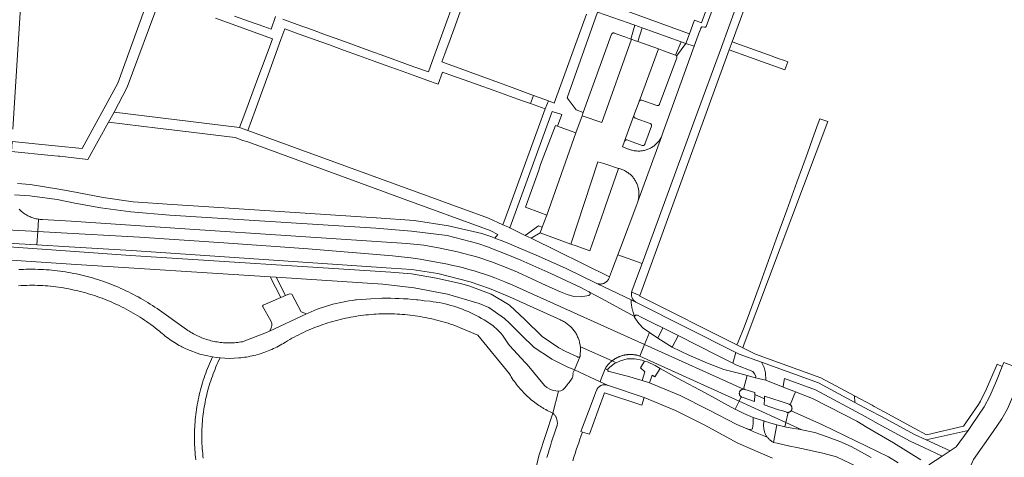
# Model space of a CAD drawing. Extents: x 146402 to 164798, y 455483 to 464134.
# Tile 466 of 575: x 158885 to 159116, y 460866 to 460969. Entities that reach past the tile are written whole.
import ezdxf

# ---------------------------------------------------------------- set-up
doc = ezdxf.new("R2010")
doc.units = 0
doc.header["$LTSCALE"] = 0.2
for name, color, linetype, lineweight in [('B-XX-VH-VERHARDING_ASFALT-GV', 252, 'CONTINUOUS', 18), ('B-XX-VH-VERHARDING_BETONSTRAATSTEEN-GV', 252, 'CONTINUOUS', 18), ('B-XX-VH-VERHARDING_HALFVERHARDING-GV', 252, 'CONTINUOUS', 18), ('B-XX-VH-VERHARDING_STRAATBAKSTEEN-GV', 252, 'CONTINUOUS', 18), ('B-XX-VH-VERHARDING_TEGEL-GV', 252, 'CONTINUOUS', 18)]:
    doc.layers.add(name, color=color, linetype=linetype, lineweight=lineweight)

msp = doc.modelspace()

# ---------------------------------------------------------------- linework, layer by layer
at = {"layer": 'B-XX-VH-VERHARDING_ASFALT-GV'}
for points in [[(158682.446, 460929.997), (158889.651, 460919.025), (158889.826, 460921.894), (158889.746, 460921.906), (158889.497, 460921.953), (158889.249, 460922.007), (158889.003, 460922.069), (158888.759, 460922.139), (158888.518, 460922.216), (158888.279, 460922.301), (158888.043, 460922.394), (158887.81, 460922.494), (158887.58, 460922.601), (158887.354, 460922.715), (158887.131, 460922.837), (158886.912, 460922.965), (158886.698, 460923.1), (158886.488, 460923.242), (158886.282, 460923.391), (158886.081, 460923.546), (158885.886, 460923.707), (158885.695, 460923.874), (158885.51, 460924.047), (158885.33, 460924.227)], [(158881.207, 460916.39), (158889.458, 460915.865), (158889.651, 460919.025), (158682.446, 460929.997)], [(158884.25, 460927.604), (158887.819, 460927.382), (158894.24, 460926.494), (158898.374, 460925.654), (158904.416, 460924.548), (158911.453, 460923.615), (158920.57, 460922.84), (158968.755, 460919.752), (158977.119, 460919.109), (158985.398, 460918.033), (158992.622, 460916.196), (158994.901, 460915.406), (159000, 460913.366), (159002.65, 460912.306), (159009.648, 460909.196), (159016.857, 460905.82), (159018.601, 460904.9), (159018.655, 460904.873), (159018.705, 460904.839), (159021.707, 460903.265), (159029.267, 460899.069), (159028.913, 460900.124), (159028.868, 460900.266), (159028.825, 460900.41), (159028.785, 460900.554), (159028.747, 460900.699), (159028.712, 460900.844), (159028.679, 460900.99), (159028.648, 460901.137), (159028.62, 460901.284), (159028.595, 460901.431), (159028.572, 460901.579), (159028.552, 460901.727), (159028.534, 460901.876), (159028.519, 460902.025), (159028.506, 460902.174), (159028.496, 460902.323), (159028.488, 460902.472), (159028.483, 460902.622), (159028.481, 460902.771), (159028.481, 460902.921), (159028.482, 460902.99), (159020.466, 460906.835), (159013.247, 460910.327), (159006.775, 460913.225), (159002.218, 460915.216), (159000, 460916.137), (158998.699, 460916.678), (158996.616, 460917.45), (158995.884, 460917.721), (158993.513, 460918.539), (158985.769, 460920.373), (158977.737, 460921.583), (158968.936, 460922.191), (158968.808, 460922.2), (158929.714, 460924.794), (158921.075, 460925.367), (158912.012, 460925.964), (158904.946, 460926.934), (158898.869, 460928.141), (158895.963, 460928.691), (158894.576, 460928.954), (158887.928, 460930.021), (158884.934, 460930.268)], [(158879.828, 460912.509), (158897.452, 460911.372), (158944.003, 460908.373), (158945.429, 460908.281), (158970.391, 460906.673), (158977.738, 460905.854), (158985.472, 460904.372), (158992.92, 460902.122), (158995.153, 460901.203), (158998.842, 460898.673), (159000, 460897.525), (159002.81, 460894.739), (159005.805, 460891.854), (159009.571, 460889.313), (159009.899, 460889.092), (159013.691, 460887.274), (159013.855, 460887.199), (159015.184, 460886.589), (159016.563, 460889.849), (159016.539, 460889.796), (159016.508, 460889.746), (159016.47, 460889.701), (159016.426, 460889.661), (159016.378, 460889.628), (159016.325, 460889.602), (159016.269, 460889.583), (159016.211, 460889.571), (159016.153, 460889.568), (159016.094, 460889.573), (159016.036, 460889.585), (159015.981, 460889.606), (159015.929, 460889.633), (159013.197, 460890.883), (159011.535, 460891.746), (159007.63, 460894.433), (159003.6, 460898.374), (159000, 460901.735), (158999.777, 460901.943), (158995.756, 460904.313), (158990.754, 460906.221), (158988.889, 460906.756), (158982.93, 460908.085), (158977.089, 460909.071), (158972.219, 460909.473), (158911.394, 460913.409), (158897.22, 460914.426), (158883.016, 460915.393)], [(159081.446, 460863.945), (159076.486, 460866.218), (159073.325, 460867.094), (159071.081, 460867.605), (159069.431, 460868.006), (159067.211, 460868.458), (159065.564, 460868.745), (159062.636, 460869.442), (159061.787, 460869.607), (159061.665, 460869.672), (159061.505, 460869.766), (159061.349, 460869.866), (159061.198, 460869.972), (159061.051, 460870.086), (159060.909, 460870.205), (159060.773, 460870.33), (159060.642, 460870.462), (159060.517, 460870.598), (159060.398, 460870.74), (159060.318, 460870.844), (159060.28, 460870.859), (159058.723, 460871.469), (159057.176, 460872.106), (159055.641, 460872.77), (159055.249, 460872.948), (159053.152, 460873.786), (159046.584, 460877.29), (159039.926, 460880.602), (159032.772, 460883.564), (159031.03, 460884.112), (159027.628, 460885.107), (159023.299, 460886.226), (159023.254, 460886.235), (159023.202, 460886.252), (159023.153, 460886.277), (159023.109, 460886.308), (159023.069, 460886.346), (159023.036, 460886.389), (159023.009, 460886.437), (159022.989, 460886.488), (159022.977, 460886.541), (159022.973, 460886.595), (159022.975, 460886.629), (159022.381, 460886.889), (159021.43, 460884.51), (159021.193, 460883.831), (159022.93, 460883.034), (159031.54, 460880.152), (159038.802, 460877.129), (159045.692, 460873.685), (159050.714, 460870.9), (159053.381, 460869.467), (159061.491, 460865.904)], [(159096.238, 460865.523), (159089.838, 460869.534), (159083.704, 460873.119), (159081.239, 460874.609), (159078.335, 460876.091), (159070.852, 460879.914), (159066.932, 460881.47), (159065.626, 460878.454), (159065.675, 460878.423), (159065.745, 460878.369), (159065.81, 460878.309), (159065.869, 460878.243), (159065.922, 460878.172), (159065.968, 460878.097), (159066.007, 460878.018), (159066.039, 460877.935), (159066.063, 460877.851), (159066.08, 460877.764), (159066.088, 460877.676), (159066.089, 460877.588), (159066.082, 460877.5), (159066.066, 460877.413), (159066.043, 460877.327), (159066.013, 460877.245), (159065.975, 460877.165), (159065.929, 460877.089), (159065.892, 460877.037), (159073.212, 460873.732), (159088.658, 460866.217), (159090.887, 460864.86)], [(159090.887, 460864.86), (159088.658, 460866.217), (159073.212, 460873.732), (159065.892, 460877.037), (159065.878, 460877.017), (159065.82, 460876.951), (159065.756, 460876.89), (159065.687, 460876.835), (159065.613, 460876.786), (159065.535, 460876.745), (159065.454, 460876.71), (159065.37, 460876.683), (159065.283, 460876.664), (159065.22, 460876.656), (159064.675, 460874.298), (159068.385, 460872.609), (159071.447, 460871.956), (159074.568, 460870.87), (159077.303, 460869.84), (159079.894, 460868.673), (159084.59, 460866.105)]]:
    msp.add_lwpolyline(points, dxfattribs=at)
for points in [[(158889.997, 460921.868), (158889.826, 460921.894), (158889.651, 460919.025), (158893.756, 460918.808), (158913.486, 460917.672), (158933.207, 460916.377), (158952.917, 460914.924), (158972.614, 460913.314), (158974.778, 460913.078), (158976.938, 460912.804), (158979.093, 460912.492), (158981.242, 460912.143), (158983.385, 460911.757), (158985.521, 460911.334), (158986.77, 460911.068), (158988.014, 460910.781), (158989.254, 460910.472), (158990.487, 460910.141), (158991.715, 460909.789), (158992.936, 460909.416), (158994.151, 460909.021), (158995.358, 460908.606), (158996.558, 460908.169), (158997.75, 460907.711), (158998.935, 460907.233), (159000, 460906.781), (159000.11, 460906.734), (159031.597, 460892.519), (159032.793, 460895.383), (159032.699, 460895.448), (159031.336, 460896.331), (159030.241, 460897.482), (159029.347, 460898.767), (159029.335, 460898.784), (159029.306, 460898.835), (159029.285, 460898.89), (159029.271, 460898.947), (159029.264, 460899.005), (159029.266, 460899.064), (159029.267, 460899.069), (159021.707, 460903.265), (159018.705, 460904.839), (159018.75, 460904.799), (159018.789, 460904.753), (159018.822, 460904.703), (159018.848, 460904.648), (159018.866, 460904.591), (159018.877, 460904.531), (159018.88, 460904.471), (159018.875, 460904.411), (159018.862, 460904.352), (159018.841, 460904.295), (159018.813, 460904.242), (159018.778, 460904.193), (159018.737, 460904.148), (159018.69, 460904.11), (159018.639, 460904.078), (159018.584, 460904.054), (159018.542, 460904.04), (159016.658, 460903.737), (159015.036, 460903.82), (159013.533, 460904.229), (159011.976, 460904.888), (159008.573, 460906.394), (159001.884, 460909.48), (159000, 460910.24), (158996.042, 460911.835), (158992.631, 460912.961), (158987.82, 460914.219), (158983.763, 460915.135), (158980.004, 460915.793), (158976.01, 460916.198), (158924.052, 460919.66), (158897.51, 460921.398), (158890.754, 460921.8), (158890.501, 460921.815), (158890.248, 460921.837)], [(158893.756, 460918.808), (158889.651, 460919.025), (158889.458, 460915.865), (158896.982, 460915.387), (158911.597, 460914.532), (158972.35, 460910.417), (158977.2, 460910.089), (158983.212, 460909.169), (158990.806, 460907.231), (158995.306, 460905.659), (158999.039, 460904.139), (159000, 460903.704), (159011.931, 460898.304), (159011.995, 460898.277), (159012.22, 460898.176), (159012.442, 460898.067), (159012.661, 460897.952), (159012.875, 460897.829), (159013.086, 460897.7), (159013.292, 460897.563), (159013.494, 460897.421), (159013.691, 460897.271), (159013.883, 460897.116), (159014.07, 460896.954), (159014.251, 460896.786), (159014.427, 460896.613), (159014.598, 460896.434), (159014.762, 460896.249), (159014.921, 460896.06), (159015.073, 460895.865), (159015.219, 460895.665), (159015.358, 460895.461), (159015.491, 460895.252), (159015.617, 460895.04), (159015.736, 460894.823), (159015.847, 460894.602), (159015.952, 460894.378), (159016.049, 460894.151), (159016.139, 460893.921), (159016.222, 460893.688), (159016.296, 460893.452), (159016.363, 460893.214), (159016.423, 460892.975), (159016.475, 460892.733), (159016.518, 460892.49), (159016.554, 460892.245), (159016.582, 460891.999), (159024.003, 460888.726), (159024.065, 460888.775), (159024.161, 460888.848), (159024.259, 460888.92), (159024.358, 460888.989), (159024.458, 460889.057), (159024.56, 460889.124), (159024.662, 460889.188), (159024.766, 460889.251), (159024.87, 460889.312), (159024.976, 460889.371), (159025.083, 460889.428), (159025.191, 460889.483), (159025.299, 460889.536), (159025.409, 460889.588), (159025.52, 460889.637), (159025.631, 460889.685), (159025.743, 460889.73), (159025.856, 460889.774), (159025.97, 460889.815), (159026.084, 460889.855), (159026.199, 460889.893), (159026.315, 460889.928), (159026.431, 460889.962), (159026.548, 460889.993), (159026.666, 460890.023), (159026.784, 460890.05), (159026.902, 460890.076), (159027.021, 460890.099), (159027.14, 460890.12), (159027.26, 460890.139), (159027.38, 460890.156), (159027.5, 460890.171), (159027.62, 460890.183), (159027.741, 460890.194), (159027.861, 460890.203), (159027.982, 460890.209), (159028.103, 460890.213), (159028.225, 460890.216), (159028.346, 460890.216), (159028.467, 460890.213), (159028.588, 460890.209), (159028.709, 460890.203), (159028.829, 460890.194), (159028.95, 460890.184), (159029.07, 460890.171), (159029.191, 460890.156), (159029.31, 460890.139), (159029.43, 460890.12), (159029.549, 460890.099), (159029.668, 460890.076), (159029.786, 460890.051), (159029.905, 460890.023), (159030.022, 460889.994), (159030.139, 460889.963), (159030.255, 460889.929), (159030.371, 460889.894), (159030.486, 460889.856), (159031.597, 460892.519), (159000.11, 460906.734), (159000, 460906.781), (158998.935, 460907.233), (158997.75, 460907.711), (158996.558, 460908.169), (158995.358, 460908.606), (158994.151, 460909.021), (158992.936, 460909.416), (158991.715, 460909.789), (158990.487, 460910.141), (158989.254, 460910.472), (158988.014, 460910.781), (158986.77, 460911.068), (158985.521, 460911.334), (158983.385, 460911.757), (158981.242, 460912.143), (158979.093, 460912.492), (158976.938, 460912.804), (158974.778, 460913.078), (158972.614, 460913.314), (158952.917, 460914.924), (158933.207, 460916.377), (158913.486, 460917.672)], [(159029.713, 460902.4), (159028.482, 460902.99), (159028.481, 460902.921), (159028.481, 460902.771), (159028.483, 460902.622), (159028.488, 460902.472), (159028.496, 460902.323), (159028.506, 460902.174), (159028.519, 460902.025), (159028.534, 460901.876), (159028.552, 460901.727), (159028.572, 460901.579), (159028.595, 460901.431), (159028.62, 460901.284), (159028.648, 460901.137), (159028.679, 460900.99), (159028.712, 460900.844), (159028.747, 460900.699), (159028.785, 460900.554), (159028.825, 460900.41), (159028.868, 460900.266), (159028.913, 460900.124), (159029.267, 460899.069), (159029.276, 460899.122), (159029.294, 460899.178), (159029.319, 460899.231), (159029.351, 460899.28), (159029.389, 460899.324), (159029.433, 460899.363), (159029.482, 460899.396), (159029.535, 460899.421), (159029.591, 460899.439), (159029.649, 460899.449), (159029.707, 460899.452), (159029.766, 460899.446), (159029.823, 460899.433), (159029.878, 460899.411), (159029.929, 460899.383), (159030.847, 460898.961), (159033.776, 460897.484), (159035.88, 460896.423), (159039.432, 460894.632), (159048.794, 460889.911), (159052.218, 460888.187), (159052.985, 460890.683)], [(159034.698, 460894.068), (159032.793, 460895.383), (159031.597, 460892.519), (159054.718, 460882.081), (159054.764, 460882.081), (159055.619, 460885.27), (159053.87, 460885.728), (159050.163, 460886.721), (159046.358, 460888.205), (159041.928, 460890.093), (159038.097, 460891.955)], [(159054.718, 460882.081), (159031.597, 460892.519), (159030.486, 460889.856), (159053.702, 460879.291), (159054.205, 460880.32), (159054.155, 460880.353), (159054.087, 460880.408), (159054.024, 460880.469), (159053.967, 460880.535), (159053.916, 460880.606), (159053.872, 460880.682), (159053.835, 460880.761), (159053.806, 460880.844), (159053.784, 460880.928), (159053.77, 460881.015), (159053.764, 460881.102), (159053.766, 460881.19), (159053.776, 460881.276), (159053.794, 460881.362), (159053.819, 460881.446), (159053.852, 460881.527), (159053.892, 460881.604), (159053.94, 460881.678), (159053.994, 460881.747), (159054.053, 460881.811), (159054.119, 460881.869), (159054.189, 460881.921), (159054.264, 460881.966), (159054.343, 460882.004), (159054.425, 460882.035), (159054.509, 460882.058), (159054.595, 460882.074), (159054.682, 460882.081)], [(159028.467, 460890.213), (159028.346, 460890.216), (159028.225, 460890.216), (159028.103, 460890.213), (159027.982, 460890.209), (159027.861, 460890.203), (159027.741, 460890.194), (159027.62, 460890.183), (159027.5, 460890.171), (159027.38, 460890.156), (159027.26, 460890.139), (159027.14, 460890.12), (159027.021, 460890.099), (159026.902, 460890.076), (159026.784, 460890.05), (159026.666, 460890.023), (159026.548, 460889.993), (159026.431, 460889.962), (159026.315, 460889.928), (159026.199, 460889.893), (159026.084, 460889.855), (159025.97, 460889.815), (159025.856, 460889.774), (159025.743, 460889.73), (159025.631, 460889.685), (159025.52, 460889.637), (159025.409, 460889.588), (159025.299, 460889.536), (159025.191, 460889.483), (159025.083, 460889.428), (159024.976, 460889.371), (159024.87, 460889.312), (159024.766, 460889.251), (159024.662, 460889.188), (159024.56, 460889.124), (159024.458, 460889.057), (159024.358, 460888.989), (159024.259, 460888.92), (159024.161, 460888.848), (159024.065, 460888.775), (159024.003, 460888.726), (159024.996, 460888.288), (159025.979, 460888.742), (159027.502, 460889.167), (159029.287, 460889.177), (159031.012, 460888.849), (159031.609, 460888.668), (159032.307, 460888.456), (159034.095, 460887.602), (159035.25, 460886.956), (159039.268, 460884.707), (159045.739, 460881.233), (159052.749, 460877.386), (159052.767, 460877.377), (159053.702, 460879.291), (159030.486, 460889.856), (159030.371, 460889.894), (159030.255, 460889.929), (159030.139, 460889.963), (159030.022, 460889.994), (159029.905, 460890.023), (159029.786, 460890.051), (159029.668, 460890.076), (159029.549, 460890.099), (159029.43, 460890.12), (159029.31, 460890.139), (159029.191, 460890.156), (159029.07, 460890.171), (159028.95, 460890.184), (159028.829, 460890.194), (159028.709, 460890.203), (159028.588, 460890.209)], [(159053.753, 460890.296), (159052.985, 460890.683), (159052.218, 460888.187), (159052.972, 460887.808), (159056.933, 460886.205), (159057.28, 460885.689), (159057.639, 460885.118), (159057.541, 460884.766), (159059.981, 460884.216), (159059.869, 460885.953), (159059.557, 460887.159), (159058.98, 460888.408)], [(159024.996, 460888.288), (159024.003, 460888.726), (159023.97, 460888.7), (159023.876, 460888.624), (159023.784, 460888.545), (159023.692, 460888.466), (159023.603, 460888.384), (159023.514, 460888.302), (159023.428, 460888.217), (159023.343, 460888.131), (159023.259, 460888.044), (159023.177, 460887.955), (159023.096, 460887.864), (159023.017, 460887.773), (159022.939, 460887.68), (159022.864, 460887.585), (159022.79, 460887.489), (159022.717, 460887.392), (159022.646, 460887.294), (159022.577, 460887.195), (159022.51, 460887.094), (159022.445, 460886.992), (159022.381, 460886.889), (159022.975, 460886.629), (159022.977, 460886.65), (159022.989, 460886.703), (159023.008, 460886.754), (159023.035, 460886.802), (159023.446, 460887.262), (159024.577, 460888.095)], [(159116.227, 460888.093), (159115.629, 460888.314), (159115.266, 460887.406), (159113.934, 460884.078), (159112.38, 460880.478), (159111.063, 460877.942), (159108.254, 460873.827), (159107.265, 460872.443), (159104.484, 460868.554), (159103.064, 460867.633), (159101.209, 460866.431), (159098.06, 460864.39), (159098.209, 460864.297), (159101.913, 460861.618), (159105.343, 460858.799), (159105.505, 460858.652), (159108.526, 460865.624), (159113.147, 460872.151), (159115.177, 460875.176), (159116.511, 460877.461), (159117.909, 460880.753), (159119.938, 460885.484), (159119.404, 460886.48), (159119.52, 460886.88)], [(159059.654, 460874.605), (159056.997, 460875.499), (159057.014, 460874.091), (159056.834, 460872.771), (159056.394, 460872.661), (159055.722, 460872.759), (159055.249, 460872.948), (159055.641, 460872.77), (159057.176, 460872.106), (159058.723, 460871.469), (159060.28, 460870.859), (159060.318, 460870.844), (159060.286, 460870.887), (159060.18, 460871.039), (159060.08, 460871.195), (159059.987, 460871.355), (159059.902, 460871.519), (159059.823, 460871.687), (159059.752, 460871.858), (159059.688, 460872.032), (159059.632, 460872.208), (159059.583, 460872.387), (159059.542, 460872.568), (159059.509, 460872.75), (159059.484, 460872.933), (159059.467, 460873.118), (159059.458, 460873.303), (159059.457, 460873.488), (159059.531, 460874.644)], [(159068.385, 460872.609), (159064.675, 460874.298), (159064.447, 460873.313), (159065.21, 460873.148), (159068.091, 460872.672)]]:
    msp.add_lwpolyline(points, close=True, dxfattribs=at)
at = {"layer": 'B-XX-VH-VERHARDING_BETONSTRAATSTEEN-GV'}
for points in [[(159049.342, 460976.219), (159045.997, 460967.009), (159045.927, 460966.902), (159045.897, 460966.877), (159045.821, 460966.855), (159045.659, 460966.855), (159045.095, 460966.92), (159045.006, 460966.902), (159044.933, 460966.845), (159044.792, 460966.65), (159044.492, 460965.929), (159044.479, 460965.907), (159044.454, 460965.849), (159043.201, 460962.371), (159037.842, 460947.492), (159035.979, 460942.317), (159035.567, 460941.174), (159030.038, 460926.058), (159030.009, 460925.961), (159029.939, 460925.751), (159029.861, 460925.544), (159029.776, 460925.34), (159025.949, 460915.176), (159025.35, 460913.584), (159031.026, 460911.526), (159031.558, 460912.983), (159041.532, 460940.307), (159043.406, 460945.477), (159049.619, 460962.191), (159054.528, 460975.818)], [(158885.195, 460906.309), (158885.822, 460906.345), (158886.45, 460906.374), (158887.078, 460906.394), (158887.705, 460906.406), (158888.334, 460906.41), (158888.962, 460906.406), (158889.59, 460906.395), (158890.218, 460906.375), (158890.845, 460906.347), (158891.409, 460906.308), (158892.028, 460906.256), (158892.646, 460906.197), (158893.264, 460906.13), (158893.881, 460906.056), (158894.496, 460905.973), (158895.111, 460905.882), (158895.724, 460905.783), (158896.336, 460905.677), (158896.946, 460905.562), (158897.555, 460905.44), (158898.163, 460905.31), (158898.769, 460905.172), (158899.372, 460905.026), (158899.974, 460904.872), (158900.574, 460904.711), (158901.172, 460904.542), (158901.767, 460904.366), (158902.361, 460904.181), (158902.951, 460903.989), (158903.54, 460903.79), (158904.125, 460903.583), (158904.708, 460903.368), (158905.288, 460903.146), (158905.865, 460902.917), (158906.44, 460902.68), (158907.011, 460902.435), (158907.578, 460902.184), (158908.143, 460901.925), (158908.704, 460901.659), (158909.262, 460901.385), (158909.816, 460901.104), (158910.367, 460900.817), (158910.914, 460900.522), (158911.457, 460900.22), (158911.995, 460899.911), (158912.53, 460899.596), (158913.061, 460899.273), (158913.588, 460898.944), (158914.11, 460898.608), (158914.628, 460898.265), (158915.142, 460897.916), (158915.651, 460897.56), (158916.155, 460897.197), (158916.655, 460896.828), (158917.15, 460896.453), (158917.64, 460896.071), (158918.125, 460895.683), (158918.453, 460895.388), (158918.787, 460895.098), (158919.125, 460894.815), (158919.469, 460894.538), (158919.818, 460894.267), (158920.172, 460894.003), (158920.53, 460893.745), (158920.893, 460893.493), (158921.26, 460893.249), (158921.632, 460893.01), (158922.008, 460892.779), (158922.388, 460892.554), (158922.773, 460892.337), (158923.161, 460892.126), (158923.338, 460892.033), (158924.021, 460891.692), (158924.699, 460891.379), (158924.715, 460891.372), (158927.582, 460890.315), (158930.558, 460889.625), (158931.433, 460889.496), (158932.312, 460889.399), (158934.523, 460889.298), (158936.734, 460889.398), (158937.173, 460889.442), (158937.611, 460889.495), (158938.049, 460889.555), (158938.485, 460889.624), (158938.92, 460889.7), (158939.353, 460889.784), (158939.785, 460889.876), (158940.215, 460889.976), (158940.643, 460890.083), (158941.069, 460890.198), (158941.493, 460890.321), (158941.914, 460890.452), (158942.334, 460890.59), (158942.75, 460890.736), (158943.164, 460890.889), (158943.575, 460891.05), (158943.983, 460891.218), (158944.388, 460891.394), (158944.79, 460891.577), (158945.188, 460891.767), (158945.583, 460891.964), (158945.974, 460892.169), (158946.362, 460892.38), (158946.745, 460892.599), (158947.125, 460892.824), (158947.5, 460893.056), (158947.594, 460893.116), (158948.074, 460893.401), (158948.602, 460893.705), (158949.133, 460894.002), (158949.668, 460894.292), (158950.207, 460894.575), (158950.749, 460894.851), (158951.295, 460895.119), (158951.845, 460895.381), (158952.398, 460895.635), (158952.954, 460895.882), (158953.513, 460896.121), (158954.076, 460896.354), (158954.641, 460896.578), (158955.21, 460896.796), (158955.781, 460897.005), (158956.355, 460897.208), (158956.931, 460897.402), (158957.51, 460897.59), (158958.092, 460897.769), (158958.676, 460897.941), (158959.262, 460898.105), (158959.85, 460898.262), (158960.44, 460898.41), (158961.032, 460898.551), (158961.626, 460898.684), (158962.221, 460898.81), (158962.818, 460898.927), (158963.417, 460899.037), (158964.017, 460899.139), (158964.618, 460899.232), (158965.221, 460899.318), (158965.824, 460899.396), (158966.429, 460899.466), (158967.034, 460899.528), (158967.64, 460899.583), (158968.247, 460899.629), (158968.854, 460899.667), (158969.462, 460899.697), (158970.07, 460899.72), (158970.679, 460899.734), (158971.287, 460899.74), (158971.896, 460899.738), (158972.504, 460899.728), (158973.113, 460899.711), (158973.72, 460899.685), (158974.328, 460899.651), (158974.935, 460899.609), (158975.542, 460899.56), (158976.148, 460899.502), (158976.753, 460899.436), (158977.357, 460899.363), (158977.96, 460899.281), (158978.562, 460899.192), (158979.162, 460899.094), (158979.762, 460898.989), (158980.36, 460898.876), (158980.956, 460898.755), (158981.551, 460898.626), (158982.144, 460898.49), (158982.735, 460898.345), (158983.324, 460898.193), (158983.911, 460898.033), (158984.496, 460897.866), (158985.079, 460897.69), (158985.66, 460897.508), (158986.238, 460897.317), (158986.813, 460897.119), (158992.574, 460894.712), (159000.001, 460885.669), (159000.217, 460885.304), (159000.44, 460884.943), (159000.67, 460884.586), (159000.907, 460884.234), (159001.15, 460883.886), (159001.399, 460883.543), (159001.655, 460883.204), (159001.918, 460882.871), (159002.186, 460882.542), (159002.461, 460882.219), (159002.742, 460881.901), (159003.028, 460881.588), (159003.321, 460881.281), (159003.619, 460880.979), (159003.923, 460880.683), (159004.233, 460880.392), (159004.548, 460880.108), (159004.868, 460879.83), (159005.193, 460879.557), (159005.524, 460879.291), (159005.859, 460879.031), (159005.948, 460878.964), (159006.252, 460878.738), (159006.56, 460878.518), (159006.872, 460878.303), (159007.187, 460878.093), (159007.506, 460877.889), (159007.828, 460877.69), (159007.991, 460877.593), (159008.154, 460877.496), (159008.483, 460877.308), (159008.815, 460877.126), (159009.15, 460876.949), (159009.488, 460876.778), (159009.828, 460876.613), (159010.172, 460876.453), (159011.46, 460881.627), (159010.883, 460881.674), (159010.32, 460881.804), (159009.606, 460882.021), (159008.718, 460882.52), (159008.198, 460882.976), (159004.128, 460887.832), (159003.639, 460888.367), (159000, 460892.35), (158999.659, 460892.867), (158999.645, 460892.889), (158999.339, 460893.365), (158999.02, 460893.832), (158998.688, 460894.289), (158998.342, 460894.737), (158997.985, 460895.176), (158997.615, 460895.603), (158997.233, 460896.02), (158996.214, 460896.901), (158995.871, 460897.146), (158995.286, 460897.548), (158994.692, 460897.937), (158994.089, 460898.312), (158993.478, 460898.674), (158992.859, 460899.021), (158992.233, 460899.355), (158991.599, 460899.674), (158990.958, 460899.979), (158990.31, 460900.27), (158989.656, 460900.546), (158988.996, 460900.807), (158988.33, 460901.053), (158987.659, 460901.284), (158986.983, 460901.5), (158986.302, 460901.7), (158985.617, 460901.885), (158984.927, 460902.055), (158984.234, 460902.209), (158983.538, 460902.347), (158982.839, 460902.47), (158982.137, 460902.577), (158981.433, 460902.668), (158980.039, 460902.812), (158979.234, 460902.915), (158978.653, 460902.981), (158978.238, 460903.029), (158977.24, 460903.126), (158976.241, 460903.208), (158975.241, 460903.274), (158974.239, 460903.323), (158973.237, 460903.357), (158972.235, 460903.375), (158971.232, 460903.377), (158970.23, 460903.363), (158969.8, 460903.349), (158967.61, 460903.28), (158964.231, 460903.007), (158963.98, 460902.979), (158963.217, 460902.883), (158962.457, 460902.771), (158961.698, 460902.643), (158960.943, 460902.5), (158960.19, 460902.341), (158959.442, 460902.166), (158958.697, 460901.975), (158957.956, 460901.769), (158957.219, 460901.548), (158956.488, 460901.312), (158955.761, 460901.06), (158955.04, 460900.794), (158954.324, 460900.512), (158953.615, 460900.216), (158952.911, 460899.904), (158952.502, 460899.712), (158943.867, 460895.658), (158943.16, 460895.327), (158937.736, 460893.249), (158937.531, 460893.209), (158937.167, 460893.145), (158936.801, 460893.089), (158936.433, 460893.041), (158936.065, 460893), (158935.696, 460892.968), (158935.327, 460892.943), (158934.957, 460892.927), (158934.587, 460892.918), (158934.216, 460892.917), (158933.846, 460892.925), (158933.476, 460892.94), (158933.107, 460892.964), (158932.738, 460892.995), (158932.37, 460893.035), (158932.002, 460893.082), (158931.636, 460893.137), (158931.271, 460893.2), (158930.908, 460893.271), (158930.546, 460893.35), (158930.186, 460893.437), (158929.828, 460893.531), (158929.472, 460893.633), (158929.118, 460893.743), (158928.767, 460893.861), (158928.418, 460893.986), (158928.072, 460894.118), (158927.73, 460894.258), (158927.39, 460894.405), (158927.053, 460894.56), (158926.72, 460894.722), (158926.391, 460894.891), (158926.065, 460895.067), (158925.743, 460895.25), (158925.425, 460895.44), (158925.111, 460895.636), (158924.802, 460895.84), (158924.497, 460896.05), (158917.577, 460900.955), (158917.043, 460901.319), (158916.504, 460901.675), (158915.961, 460902.026), (158915.413, 460902.369), (158914.862, 460902.706), (158914.306, 460903.036), (158913.746, 460903.358), (158913.182, 460903.674), (158912.615, 460903.983), (158912.043, 460904.285), (158911.468, 460904.58), (158910.89, 460904.868), (158910.307, 460905.148), (158909.722, 460905.421), (158909.133, 460905.687), (158908.541, 460905.946), (158907.945, 460906.197), (158907.347, 460906.441), (158906.745, 460906.678), (158906.141, 460906.907), (158905.534, 460907.128), (158904.924, 460907.342), (158904.312, 460907.549), (158903.697, 460907.747), (158903.08, 460907.938), (158902.46, 460908.122), (158901.838, 460908.298), (158901.214, 460908.466), (158900.588, 460908.626), (158899.96, 460908.779), (158899.33, 460908.924), (158898.699, 460909.061), (158898.065, 460909.19), (158897.431, 460909.312), (158896.795, 460909.425), (158896.157, 460909.531), (158895.518, 460909.628), (158894.878, 460909.718), (158894.237, 460909.8), (158893.595, 460909.874), (158892.952, 460909.94), (158892.309, 460909.998), (158891.664, 460910.048), (158891.019, 460910.09), (158890.374, 460910.124), (158889.729, 460910.15), (158889.082, 460910.169), (158888.436, 460910.179), (158887.972, 460910.181), (158887.428, 460910.175), (158886.885, 460910.162), (158886.342, 460910.14), (158885.799, 460910.111), (158885.256, 460910.073)], [(159014.811, 460865.33), (159015.074, 460866.181), (159015.344, 460867.028), (159015.622, 460867.874), (159015.907, 460868.717), (159016.2, 460869.557), (159016.501, 460870.395), (159016.727, 460871.011), (159016.808, 460871.23), (159017.124, 460872.062), (159016.712, 460872.183), (159018.877, 460877.842), (159019.913, 460880.591), (159020.378, 460881.826), (159020.426, 460881.944), (159020.481, 460882.058), (159020.543, 460882.169), (159020.613, 460882.276), (159020.688, 460882.378), (159020.77, 460882.475), (159020.858, 460882.567), (159020.952, 460882.653), (159021.05, 460882.733), (159021.154, 460882.806), (159021.262, 460882.873), (159021.374, 460882.933), (159021.49, 460882.986), (159021.608, 460883.032), (159021.729, 460883.07), (159021.853, 460883.1), (159021.978, 460883.123), (159022.104, 460883.137), (159022.231, 460883.144), (159022.358, 460883.142), (159022.485, 460883.133), (159022.611, 460883.115), (159022.736, 460883.09), (159022.858, 460883.057), (159022.93, 460883.034), (159021.193, 460883.831), (159015.184, 460886.589), (159014.854, 460885.808), (159014.862, 460885.748), (159014.87, 460885.628), (159014.871, 460885.506), (159014.863, 460885.386), (159014.848, 460885.266), (159014.825, 460885.147), (159014.794, 460885.03), (159014.755, 460884.915), (159014.709, 460884.804), (159014.655, 460884.695), (159013.943, 460883.683), (159013.691, 460883.375), (159013.569, 460883.206), (159012.975, 460882.387), (159012.498, 460881.976), (159012.021, 460881.738), (159011.46, 460881.627), (159010.172, 460876.453), (159010.262, 460876.372), (159010.372, 460876.264), (159010.477, 460876.15), (159010.575, 460876.03), (159010.667, 460875.906), (159010.753, 460875.777), (159010.832, 460875.644), (159010.904, 460875.507), (159010.969, 460875.366), (159011.026, 460875.222), (159011.076, 460875.076), (159011.118, 460874.927), (159011.153, 460874.776), (159011.179, 460874.624), (159011.198, 460874.47), (159011.209, 460874.315), (159011.212, 460874.161), (159011.206, 460874.006), (159011.193, 460873.852), (159011.172, 460873.698), (159011.143, 460873.546), (159011.106, 460873.396), (159010.786, 460872.489), (159010.473, 460871.579), (159010.168, 460870.667), (159009.871, 460869.752), (159009.581, 460868.835), (159009.299, 460867.916), (159009.025, 460866.994), (159008.758, 460866.069)]]:
    msp.add_lwpolyline(points, dxfattribs=at)
for points in [[(159024.447, 460965.499), (159024.384, 460965.506), (159024.321, 460965.505), (159024.258, 460965.495), (159024.197, 460965.478), (159024.139, 460965.454), (159024.084, 460965.422), (159024.034, 460965.383), (159023.989, 460965.339), (159023.95, 460965.289), (159023.917, 460965.235), (159023.892, 460965.177), (159017.238, 460946.857), (159016.972, 460946.124), (159021.642, 460944.511), (159028.56, 460964.025), (159028.429, 460964.072), (159027.579, 460964.378), (159027.237, 460964.501), (159024.531, 460965.477), (159024.508, 460965.484)], [(159036.068, 460961.319), (159034.871, 460961.75), (159030.343, 460949.461), (159030.369, 460949.519), (159030.402, 460949.573), (159030.441, 460949.623), (159030.487, 460949.667), (159030.537, 460949.705), (159030.592, 460949.736), (159030.651, 460949.761), (159030.712, 460949.777), (159030.775, 460949.786), (159030.838, 460949.787), (159030.901, 460949.78), (159030.963, 460949.765), (159030.982, 460949.759), (159034.47, 460948.502), (159034.531, 460948.484), (159034.593, 460948.474), (159034.656, 460948.473), (159034.719, 460948.479), (159034.781, 460948.493), (159034.84, 460948.514), (159034.896, 460948.543), (159034.949, 460948.579), (159034.996, 460948.621), (159035.037, 460948.669), (159035.072, 460948.721), (159035.101, 460948.778), (159035.109, 460948.799), (159039.119, 460959.684), (159039.149, 460959.877), (159039.103, 460960.068), (159038.987, 460960.225), (159038.819, 460960.327)], [(159029.109, 460946.087), (159029.124, 460946.149), (159026.92, 460940.138), (159026.945, 460940.196), (159026.977, 460940.251), (159027.016, 460940.301), (159027.06, 460940.345), (159027.111, 460940.384), (159027.165, 460940.416), (159027.223, 460940.441), (159027.284, 460940.459), (159027.346, 460940.468), (159027.41, 460940.47), (159027.473, 460940.464), (159027.534, 460940.449), (159027.563, 460940.44), (159028.288, 460940.175), (159031.03, 460939.171), (159031.091, 460939.153), (159031.153, 460939.143), (159031.216, 460939.141), (159031.279, 460939.147), (159031.341, 460939.16), (159031.4, 460939.182), (159031.457, 460939.21), (159031.509, 460939.246), (159031.556, 460939.288), (159031.598, 460939.336), (159031.633, 460939.388), (159031.662, 460939.444), (159031.671, 460939.468), (159033.207, 460943.638), (159033.216, 460943.666), (159033.231, 460943.728), (159033.237, 460943.791), (159033.236, 460943.854), (159033.226, 460943.917), (159033.209, 460943.977), (159033.184, 460944.036), (159033.152, 460944.09), (159033.114, 460944.141), (159033.069, 460944.185), (159033.019, 460944.224), (159032.965, 460944.257), (159032.907, 460944.282), (159029.433, 460945.533), (159029.375, 460945.558), (159029.321, 460945.591), (159029.271, 460945.63), (159029.226, 460945.674), (159029.188, 460945.725), (159029.156, 460945.779), (159029.131, 460945.837), (159029.114, 460945.898), (159029.104, 460945.961), (159029.103, 460946.024)], [(159011.26, 460943.646), (159010.751, 460943.83), (159007.292, 460934.665), (159006.835, 460933.366), (159003.716, 460924.712), (159007.077, 460923.461), (159008.721, 460922.849), (159015.518, 460942.119), (159014.173, 460942.601)], [(159074.445, 460944.757), (159072.613, 460945.419), (159072.24, 460944.389), (159070.899, 460940.69), (159069.7, 460937.382), (159068.528, 460934.147), (159067.227, 460930.557), (159066.039, 460927.279), (159064.844, 460923.981), (159063.562, 460920.444), (159062.382, 460917.189), (159061.212, 460913.961), (159059.863, 460910.236), (159058.687, 460906.989), (159057.517, 460903.759), (159056.132, 460899.933), (159054.924, 460896.599), (159053.538, 460893.294), (159053.21, 460892.502), (159054.599, 460891.806), (159054.909, 460892.726)], [(159022.296, 460934.832), (159020.648, 460935.356), (159014.378, 460916.078), (159015.619, 460915.625), (159018.819, 460914.458), (159022.041, 460923.825), (159022.485, 460924.986), (159025.501, 460933.769)], [(159031.026, 460911.526), (159025.35, 460913.584), (159024.104, 460910.275), (159023.404, 460908.416), (159023.368, 460908.287), (159023.324, 460908.16), (159023.273, 460908.036), (159023.215, 460907.915), (159023.149, 460907.798), (159023.077, 460907.685), (159022.998, 460907.577), (159022.913, 460907.473), (159022.821, 460907.375), (159022.724, 460907.282), (159022.622, 460907.196), (159022.514, 460907.115), (159022.402, 460907.041), (159022.286, 460906.974), (159022.166, 460906.914), (159022.043, 460906.861), (159021.917, 460906.816), (159021.788, 460906.778), (159021.657, 460906.748), (159021.525, 460906.726), (159021.391, 460906.712), (159021.258, 460906.705), (159021.123, 460906.707), (159020.99, 460906.717), (159020.856, 460906.735), (159020.725, 460906.76), (159020.595, 460906.793), (159020.466, 460906.835), (159028.482, 460902.99), (159029.713, 460902.4), (159029.598, 460902.458), (159029.487, 460902.523), (159029.38, 460902.596), (159029.277, 460902.674), (159029.18, 460902.759), (159029.089, 460902.849), (159029.003, 460902.946), (159028.923, 460903.047), (159028.849, 460903.153), (159028.782, 460903.263), (159028.723, 460903.377), (159028.67, 460903.495), (159028.625, 460903.616), (159028.587, 460903.739), (159028.558, 460903.865), (159028.536, 460903.992), (159028.521, 460904.12), (159028.515, 460904.249), (159028.517, 460904.378), (159028.527, 460904.506), (159028.545, 460904.634), (159028.571, 460904.76), (159028.59, 460904.832), (159028.604, 460904.885), (159028.645, 460905.007), (159028.659, 460905.043), (159029.734, 460907.987)], [(158949.076, 460904.374), (158948.575, 460904.408), (158947.593, 460903.986), (158946.533, 460903.531), (158942.357, 460901.737), (158942.268, 460901.558), (158944.163, 460898.092), (158944.41, 460897.488), (158944.4, 460896.973), (158944.266, 460896.402), (158943.867, 460895.658), (158952.502, 460899.712), (158951.297, 460900.205)], [(159024.003, 460888.726), (159016.582, 460891.999), (159016.602, 460891.753), (159016.614, 460891.506), (159016.574, 460889.881), (159016.563, 460889.849), (159015.184, 460886.589), (159021.193, 460883.831), (159021.43, 460884.51), (159022.381, 460886.889), (159022.445, 460886.992), (159022.51, 460887.094), (159022.577, 460887.195), (159022.646, 460887.294), (159022.717, 460887.392), (159022.79, 460887.489), (159022.864, 460887.585), (159022.939, 460887.68), (159023.017, 460887.773), (159023.096, 460887.864), (159023.177, 460887.955), (159023.259, 460888.044), (159023.343, 460888.131), (159023.428, 460888.217), (159023.514, 460888.302), (159023.603, 460888.384), (159023.692, 460888.466), (159023.784, 460888.545), (159023.876, 460888.624), (159023.97, 460888.7)], [(159057.541, 460884.766), (159055.619, 460885.27), (159054.764, 460882.081), (159054.77, 460882.081), (159054.857, 460882.073), (159054.943, 460882.056), (159055.027, 460882.032), (159057.395, 460881.349), (159057.374, 460880.882), (159059.65, 460879.855), (159059.694, 460880.491), (159063.535, 460879.22), (159064.459, 460878.878), (159065.423, 460878.55), (159065.44, 460878.544), (159065.522, 460878.511), (159065.601, 460878.47), (159065.626, 460878.454), (159066.932, 460881.47), (159066.542, 460881.625), (159063.984, 460882.597), (159059.981, 460884.216)], [(159054.857, 460882.073), (159054.77, 460882.081), (159054.764, 460882.081), (159054.718, 460882.081), (159054.682, 460882.081), (159054.595, 460882.074), (159054.509, 460882.058), (159054.425, 460882.035), (159054.343, 460882.004), (159054.264, 460881.966), (159054.189, 460881.921), (159054.119, 460881.869), (159054.053, 460881.811), (159053.994, 460881.747), (159053.94, 460881.678), (159053.892, 460881.604), (159053.852, 460881.527), (159053.819, 460881.446), (159053.794, 460881.362), (159053.776, 460881.276), (159053.766, 460881.19), (159053.764, 460881.102), (159053.77, 460881.015), (159053.784, 460880.928), (159053.806, 460880.844), (159053.835, 460880.761), (159053.872, 460880.682), (159053.916, 460880.606), (159053.967, 460880.535), (159054.024, 460880.469), (159054.087, 460880.408), (159054.155, 460880.353), (159054.205, 460880.32), (159054.228, 460880.304), (159054.305, 460880.263), (159054.385, 460880.228), (159054.42, 460880.216), (159057.298, 460879.188), (159057.374, 460880.882), (159057.395, 460881.349), (159055.027, 460882.032), (159054.943, 460882.056)], [(159064.675, 460874.298), (159053.702, 460879.291), (159052.767, 460877.377), (159054.798, 460876.376), (159056.997, 460875.499), (159059.654, 460874.605), (159061.155, 460874.132), (159062.554, 460873.755), (159063.16, 460873.591), (159064.447, 460873.313)], [(159059.65, 460879.855), (159057.374, 460880.882), (159057.298, 460879.188), (159054.42, 460880.216), (159054.385, 460880.228), (159054.305, 460880.263), (159054.228, 460880.304), (159054.205, 460880.32), (159053.702, 460879.291), (159064.675, 460874.298), (159065.22, 460876.656), (159065.196, 460876.653), (159065.108, 460876.649), (159065.019, 460876.654), (159064.932, 460876.667), (159064.846, 460876.687), (159063.911, 460877.012), (159062.935, 460877.291), (159059.55, 460878.423)], [(159063.535, 460879.22), (159059.694, 460880.491), (159059.65, 460879.855), (159059.55, 460878.423), (159062.935, 460877.291), (159063.911, 460877.012), (159064.846, 460876.687), (159064.932, 460876.667), (159065.019, 460876.654), (159065.108, 460876.649), (159065.196, 460876.653), (159065.22, 460876.656), (159065.283, 460876.664), (159065.37, 460876.683), (159065.454, 460876.71), (159065.535, 460876.745), (159065.613, 460876.786), (159065.687, 460876.835), (159065.756, 460876.89), (159065.82, 460876.951), (159065.878, 460877.017), (159065.892, 460877.037), (159065.929, 460877.089), (159065.975, 460877.165), (159066.013, 460877.245), (159066.043, 460877.327), (159066.066, 460877.413), (159066.082, 460877.5), (159066.089, 460877.588), (159066.088, 460877.676), (159066.08, 460877.764), (159066.063, 460877.851), (159066.039, 460877.935), (159066.007, 460878.018), (159065.968, 460878.097), (159065.922, 460878.172), (159065.869, 460878.243), (159065.81, 460878.309), (159065.745, 460878.369), (159065.675, 460878.423), (159065.626, 460878.454), (159065.601, 460878.47), (159065.522, 460878.511), (159065.44, 460878.544), (159065.423, 460878.55), (159064.459, 460878.878)], [(159059.654, 460874.605), (159059.531, 460874.644), (159059.457, 460873.488), (159059.458, 460873.303), (159059.467, 460873.118), (159059.484, 460872.933), (159059.509, 460872.75), (159059.542, 460872.568), (159059.583, 460872.387), (159059.632, 460872.208), (159059.688, 460872.032), (159059.752, 460871.858), (159059.823, 460871.687), (159059.902, 460871.519), (159059.987, 460871.355), (159060.08, 460871.195), (159060.18, 460871.039), (159060.286, 460870.887), (159060.318, 460870.844), (159060.398, 460870.74), (159060.517, 460870.598), (159060.642, 460870.462), (159060.773, 460870.33), (159060.909, 460870.205), (159061.051, 460870.086), (159061.198, 460869.972), (159061.349, 460869.866), (159061.505, 460869.766), (159061.665, 460869.672), (159061.787, 460869.607), (159062.554, 460873.755), (159061.155, 460874.132)]]:
    msp.add_lwpolyline(points, close=True, dxfattribs=at)
at = {"layer": 'B-XX-VH-VERHARDING_HALFVERHARDING-GV'}
msp.add_lwpolyline([(158928.377, 460865.913), (158928.308, 460866.484), (158928.248, 460867.056), (158928.196, 460867.629), (158928.151, 460868.203), (158928.115, 460868.777), (158928.086, 460869.351), (158928.065, 460869.926), (158928.053, 460870.501), (158928.049, 460871.076), (158928.052, 460871.651), (158928.063, 460872.226), (158928.083, 460872.801), (158928.11, 460873.375), (158928.146, 460873.949), (158928.189, 460874.523), (158928.241, 460875.095), (158928.3, 460875.668), (158928.367, 460876.239), (158928.443, 460876.809), (158928.526, 460877.378), (158928.617, 460877.946), (158928.716, 460878.512), (158928.823, 460879.077), (158928.938, 460879.641), (158929.06, 460880.203), (158929.19, 460880.763), (158929.328, 460881.321), (158929.474, 460881.878), (158929.628, 460882.432), (158929.789, 460882.984), (158929.958, 460883.534), (158930.135, 460884.081), (158930.319, 460884.626), (158930.511, 460885.168), (158930.71, 460885.707), (158930.917, 460886.244), (158931.131, 460886.778), (158931.352, 460887.308), (158931.581, 460887.836), (158931.818, 460888.36), (158932.061, 460888.881), (158932.312, 460889.399), (158931.433, 460889.496), (158930.558, 460889.625), (158930.308, 460889.093), (158930.064, 460888.557), (158929.829, 460888.019), (158929.6, 460887.477), (158929.379, 460886.932), (158929.165, 460886.384), (158928.959, 460885.833), (158928.76, 460885.28), (158928.569, 460884.724), (158928.386, 460884.165), (158928.21, 460883.604), (158928.042, 460883.04), (158927.881, 460882.475), (158927.728, 460881.907), (158927.583, 460881.337), (158927.446, 460880.765), (158927.316, 460880.192), (158927.194, 460879.616), (158927.08, 460879.039), (158926.974, 460878.461), (158926.876, 460877.881), (158926.786, 460877.3), (158926.703, 460876.718), (158926.629, 460876.134), (158926.562, 460875.55), (158926.504, 460874.965), (158926.453, 460874.379), (158926.41, 460873.792), (158926.376, 460873.205), (158926.349, 460872.618), (158926.33, 460872.03), (158926.32, 460871.442), (158926.317, 460870.854), (158926.322, 460870.266), (158926.336, 460869.678), (158926.357, 460869.09), (158926.386, 460868.503), (158926.424, 460867.916), (158926.469, 460867.33), (158926.522, 460866.744), (158926.583, 460866.159), (158926.653, 460865.575)], dxfattribs=at)
at = {"layer": 'B-XX-VH-VERHARDING_STRAATBAKSTEEN-GV'}
for points in [[(158883.857, 460942.959), (158885.984, 460976.488)], [(159008.758, 460866.069), (159009.025, 460866.994), (159009.299, 460867.916), (159009.581, 460868.835), (159009.871, 460869.752), (159010.168, 460870.667), (159010.473, 460871.579), (159010.786, 460872.489), (159011.106, 460873.396), (159011.143, 460873.546), (159011.172, 460873.698), (159011.193, 460873.852), (159011.206, 460874.006), (159011.212, 460874.161), (159011.209, 460874.315), (159011.198, 460874.47), (159011.179, 460874.624), (159011.153, 460874.776), (159011.118, 460874.927), (159011.076, 460875.076), (159011.026, 460875.222), (159010.969, 460875.366), (159010.904, 460875.507), (159010.832, 460875.644), (159010.753, 460875.777), (159010.667, 460875.906), (159010.575, 460876.03), (159010.477, 460876.15), (159010.372, 460876.264), (159010.262, 460876.372), (159010.172, 460876.453), (159006.901, 460866.487), (159005.36, 460860.09)]]:
    msp.add_lwpolyline(points, dxfattribs=at)
msp.add_lwpolyline([(159029.283, 460963.764), (159028.56, 460964.025), (159021.642, 460944.511), (159016.972, 460946.124), (159015.518, 460942.119), (159008.721, 460922.849), (159007.656, 460919.995), (159007.175, 460918.703), (159014.378, 460916.078), (159020.648, 460935.356), (159022.296, 460934.832), (159025.501, 460933.769), (159025.675, 460933.727), (159025.889, 460933.669), (159026.1, 460933.603), (159026.309, 460933.53), (159026.515, 460933.449), (159026.717, 460933.361), (159026.917, 460933.265), (159027.113, 460933.162), (159027.305, 460933.052), (159027.493, 460932.935), (159027.676, 460932.812), (159027.856, 460932.682), (159028.03, 460932.546), (159028.199, 460932.403), (159028.363, 460932.255), (159028.521, 460932.1), (159028.674, 460931.94), (159028.821, 460931.775), (159028.962, 460931.604), (159029.096, 460931.428), (159029.224, 460931.248), (159029.346, 460931.063), (159029.46, 460930.874), (159029.568, 460930.681), (159029.669, 460930.484), (159029.762, 460930.283), (159029.849, 460930.08), (159029.928, 460929.873), (159029.999, 460929.663), (159030.063, 460929.452), (159030.119, 460929.238), (159030.167, 460929.022), (159030.207, 460928.804), (159030.24, 460928.585), (159030.264, 460928.365), (159030.281, 460928.145), (159030.289, 460927.924), (159030.29, 460927.703), (159030.283, 460927.481), (159030.267, 460927.261), (159030.244, 460927.041), (159030.213, 460926.822), (159030.173, 460926.604), (159030.126, 460926.388), (159030.071, 460926.173), (159030.038, 460926.058), (159035.567, 460941.174), (159035.465, 460940.979), (159035.356, 460940.789), (159035.24, 460940.602), (159035.117, 460940.42), (159034.988, 460940.242), (159034.853, 460940.069), (159034.711, 460939.902), (159034.563, 460939.739), (159034.409, 460939.582), (159034.25, 460939.431), (159034.086, 460939.285), (159033.916, 460939.146), (159033.741, 460939.013), (159033.562, 460938.886), (159033.378, 460938.766), (159033.189, 460938.653), (159032.997, 460938.547), (159032.801, 460938.448), (159032.602, 460938.356), (159032.399, 460938.271), (159032.194, 460938.194), (159031.985, 460938.124), (159031.775, 460938.062), (159031.562, 460938.007), (159031.347, 460937.961), (159031.131, 460937.922), (159030.913, 460937.891), (159030.695, 460937.868), (159030.476, 460937.853), (159030.256, 460937.846), (159030.036, 460937.847), (159029.817, 460937.856), (159029.598, 460937.873), (159029.38, 460937.898), (159029.163, 460937.931), (159028.947, 460937.972), (159028.733, 460938.021), (159028.52, 460938.077), (159028.31, 460938.141), (159028.102, 460938.213), (159027.898, 460938.292), (159027.864, 460938.306), (159026.455, 460938.828), (159026.92, 460940.138), (159029.124, 460946.149), (159030.343, 460949.461), (159034.871, 460961.75), (159030.003, 460963.504)], close=True, dxfattribs=at)
at = {"layer": 'B-XX-VH-VERHARDING_TEGEL-GV'}
for points in [[(158919.254, 460975.416), (158916.554, 460976.451), (158916.241, 460975.576), (158908.405, 460953.715), (158900.087, 460938.414), (158893.763, 460939.048), (158883.694, 460940.058), (158883.55, 460937.733), (158892.77, 460936.817), (158894.42, 460936.655), (158894.818, 460936.612), (158901.42, 460935.902), (158906.187, 460944.574), (158907.505, 460946.916), (158910.602, 460952.838), (158918.27, 460973.611)], [(159031.019, 460966.687), (159029.313, 460967.291), (159028.429, 460964.072), (159028.56, 460964.025), (159029.283, 460963.764), (159030.003, 460963.504)], [(159041.294, 460963.047), (159040.149, 460963.452), (159038.819, 460960.327), (159038.987, 460960.225), (159039.103, 460960.068)], [(159054.05, 460962.735), (159052.089, 460963.447), (159051.399, 460961.545), (159056.12, 460959.832), (159064.414, 460956.83), (159065.102, 460958.724), (159064.316, 460959.01), (159062.844, 460959.544), (159060.617, 460960.352), (159057.345, 460961.539)], [(159009.127, 460949.578), (159005.597, 460950.872), (159004.926, 460948.977), (159008.371, 460947.753)], [(158936.866, 460943.328), (158907.505, 460946.916), (158906.187, 460944.574), (158917.665, 460943.213), (158921.054, 460942.811), (158935.884, 460941.052), (158937.63, 460940.338), (158938.828, 460939.979), (158970.086, 460928.527), (158974.517, 460926.904), (158995.523, 460919.208), (158997.291, 460918.333), (158996.616, 460917.45), (158998.699, 460916.678), (159000, 460916.137), (159002.218, 460915.216), (159006.775, 460913.225), (159013.247, 460910.327), (159020.466, 460906.835), (159020.595, 460906.793), (159020.725, 460906.76), (159020.856, 460906.735), (159020.99, 460906.717), (159021.123, 460906.707), (159021.258, 460906.705), (159021.391, 460906.712), (159021.525, 460906.726), (159021.657, 460906.748), (159021.788, 460906.778), (159021.917, 460906.816), (159022.043, 460906.861), (159022.166, 460906.914), (159022.286, 460906.974), (159022.402, 460907.041), (159022.514, 460907.115), (159022.622, 460907.196), (159022.724, 460907.282), (159022.821, 460907.375), (159022.913, 460907.473), (159022.998, 460907.577), (159023.077, 460907.685), (159023.149, 460907.798), (159023.215, 460907.915), (159023.273, 460908.036), (159023.324, 460908.16), (159023.368, 460908.287), (159023.404, 460908.416), (159005.084, 460917.422), (159003.71, 460918.095), (159000.094, 460919.868), (159000, 460919.911), (158998.469, 460920.603), (158995.119, 460922.115), (158938.78, 460942.631)], [(159007.656, 460919.995), (159006.783, 460920.331), (159003.71, 460918.095), (159005.084, 460917.422), (159007.175, 460918.703)], [(158945.429, 460908.281), (158944.003, 460908.373), (158946.533, 460903.531), (158947.593, 460903.986)], [(159030.516, 460904.009), (159028.59, 460904.832), (159028.571, 460904.76), (159028.545, 460904.634), (159028.527, 460904.506), (159028.517, 460904.378), (159028.515, 460904.249), (159028.521, 460904.12), (159028.536, 460903.992), (159028.558, 460903.865), (159028.587, 460903.739), (159028.625, 460903.616), (159028.67, 460903.495), (159028.723, 460903.377), (159028.782, 460903.263), (159028.849, 460903.153), (159028.923, 460903.047), (159029.003, 460902.946), (159029.089, 460902.849), (159029.18, 460902.759), (159029.277, 460902.674), (159029.38, 460902.596), (159029.487, 460902.523), (159029.598, 460902.458), (159029.713, 460902.4), (159052.985, 460890.683), (159053.753, 460890.296), (159058.98, 460888.408), (159072.275, 460883.608), (159080.81, 460879.002), (159080.709, 460880.542), (159072.867, 460884.782), (159057.557, 460890.324), (159054.599, 460891.806), (159053.21, 460892.502), (159030.474, 460903.894)], [(159039.432, 460894.632), (159035.88, 460896.423), (159034.698, 460894.068), (159038.097, 460891.955), (159039.425, 460894.619)], [(159032.307, 460888.456), (159031.609, 460888.668), (159030.685, 460887.063), (159031.653, 460886.138), (159031.03, 460884.112), (159032.772, 460883.564), (159033.369, 460885.369), (159034.008, 460884.966), (159035.25, 460886.956), (159034.095, 460887.602)], [(159072.275, 460883.608), (159058.98, 460888.408), (159059.557, 460887.159), (159059.869, 460885.953), (159059.981, 460884.216), (159063.984, 460882.597), (159064.059, 460882.76), (159064.364, 460884.582), (159071.554, 460881.925), (159083.187, 460875.661), (159086.233, 460874.013), (159093.762, 460869.953), (159096.943, 460868.444), (159101.209, 460866.431), (159103.064, 460867.633), (159097.471, 460870.212), (159094.731, 460871.476), (159087.144, 460875.597), (159084.127, 460877.212), (159080.81, 460879.002)], [(159115.266, 460887.406), (159114.04, 460887.964), (159111.6, 460882.21), (159110.194, 460879.318), (159109.728, 460878.536), (159106.198, 460873.403), (159097.555, 460871.421), (159094.697, 460872.968), (159087.643, 460876.787), (159085.309, 460878.06), (159084.805, 460878.327), (159080.709, 460880.542), (159080.81, 460879.002), (159084.127, 460877.212), (159087.144, 460875.597), (159094.731, 460871.476), (159097.471, 460870.212), (159107.265, 460872.443), (159108.254, 460873.827), (159111.063, 460877.942), (159112.38, 460880.478), (159113.934, 460884.078)], [(159022.358, 460883.142), (159022.231, 460883.144), (159022.104, 460883.137), (159021.978, 460883.123), (159021.853, 460883.1), (159021.729, 460883.07), (159021.608, 460883.032), (159021.49, 460882.986), (159021.374, 460882.933), (159021.262, 460882.873), (159021.154, 460882.806), (159021.05, 460882.733), (159020.952, 460882.653), (159020.858, 460882.567), (159020.77, 460882.475), (159020.688, 460882.378), (159020.613, 460882.276), (159020.543, 460882.169), (159020.481, 460882.058), (159020.426, 460881.944), (159020.378, 460881.826), (159019.913, 460880.591), (159018.877, 460877.842), (159016.712, 460872.183), (159017.124, 460872.062), (159018.728, 460871.59), (159020.733, 460877.16), (159022.267, 460881.225), (159030.958, 460878.375), (159031.54, 460880.152), (159022.93, 460883.034), (159022.858, 460883.057), (159022.736, 460883.09), (159022.611, 460883.115), (159022.485, 460883.133)]]:
    msp.add_lwpolyline(points, close=True, dxfattribs=at)
for points in [[(158987.962, 460975.453), (158983.78, 460963.944), (158981.92, 460958.83), (158981.028, 460956.374), (158977.673, 460957.589), (158974.042, 460958.905), (158970.823, 460960.071), (158967.365, 460961.323), (158963.766, 460962.626), (158960.544, 460963.793), (158957.206, 460965.001), (158953.708, 460966.268), (158950.327, 460967.492), (158946.969, 460968.708)], [(159054.528, 460975.818), (159049.619, 460962.191), (159043.406, 460945.477), (159041.532, 460940.307), (159031.558, 460912.983), (159031.026, 460911.526), (159029.734, 460907.987), (159028.659, 460905.043), (159028.645, 460905.007), (159028.604, 460904.885), (159028.59, 460904.832), (159030.516, 460904.009), (159030.994, 460905.304), (159051.399, 460961.545), (159052.089, 460963.447), (159056.818, 460976.481)], [(159047.809, 460975.899), (159044.938, 460967.902), (159043.244, 460968.51), (159043.176, 460968.322), (159042.093, 460965.312), (159041.294, 460963.047), (159043.201, 460962.371), (159044.454, 460965.849), (159044.479, 460965.907), (159044.492, 460965.929), (159044.792, 460966.65), (159044.933, 460966.845), (159045.006, 460966.902), (159045.095, 460966.92), (159045.659, 460966.855), (159045.821, 460966.855), (159045.897, 460966.877), (159045.927, 460966.902), (159045.997, 460967.009), (159049.342, 460976.219)], [(159018.045, 460969.915), (159010.476, 460949.084), (159009.127, 460949.578), (159008.371, 460947.753), (159000, 460924.796), (158998.469, 460920.603), (159000, 460919.911), (159000.094, 460919.868), (159009.979, 460947.124), (159012.214, 460946.4), (159011.26, 460943.646), (159014.173, 460942.601), (159015.518, 460942.119), (159016.972, 460946.124), (159017.238, 460946.857), (159015.582, 460947.46), (159013.521, 460950.309), (159020.598, 460970.378), (159027.751, 460967.844), (159028.895, 460967.439), (159029.313, 460967.291), (159031.019, 460966.687), (159040.149, 460963.452), (159041.294, 460963.047), (159042.093, 460965.312), (159021.335, 460972.839)], [(158931.266, 460968.934), (158934.089, 460967.918), (158944.579, 460964.14), (158943.845, 460962.16), (158942.617, 460958.847), (158941.384, 460955.52), (158940.055, 460951.935), (158938.884, 460948.773), (158937.633, 460945.394), (158936.866, 460943.328), (158938.78, 460942.631), (158940.502, 460947.359), (158943.527, 460955.67), (158946.54, 460963.948), (158947.453, 460966.454), (158950.851, 460965.226), (158954.522, 460963.9), (158957.888, 460962.685), (158961.181, 460961.497), (158964.724, 460960.218), (158968.09, 460959.004), (158970.903, 460957.989), (158974.925, 460956.538), (158978.347, 460955.305), (158981.545, 460954.152), (158982.422, 460953.836), (158983.336, 460953.506), (158984.339, 460956.288), (158986.023, 460955.689), (158989.421, 460954.481), (158992.644, 460953.336), (158996.173, 460952.082), (158999.619, 460950.86), (159000, 460950.725), (159003.079, 460949.631), (159004.926, 460948.977), (159005.597, 460950.872), (159000, 460952.924), (158997.414, 460953.872), (158984.205, 460958.714), (158984.896, 460960.604), (158986.117, 460963.943), (158987.284, 460967.136), (158988.583, 460970.685)], [(158945.298, 460969.313), (158944.238, 460966.373), (158942.513, 460966.998), (158939.188, 460968.201), (158935.704, 460969.461)]]:
    msp.add_lwpolyline(points, dxfattribs=at)

doc.saveas('drawing.dxf')
